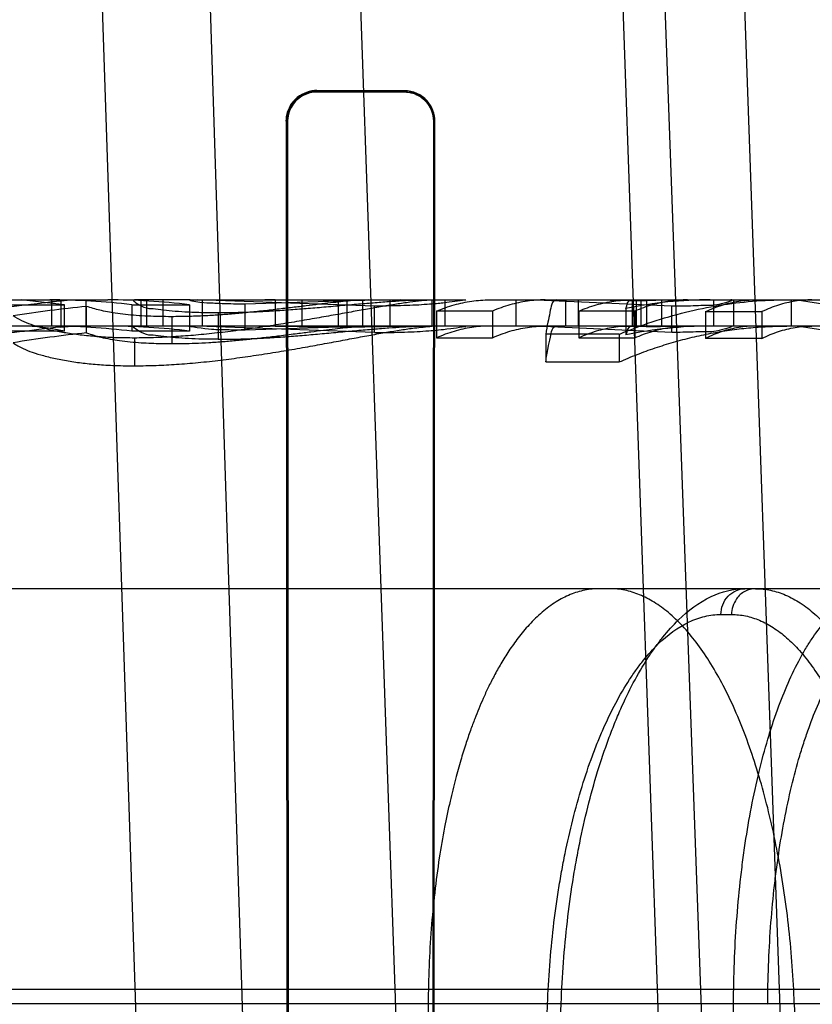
# Model space of a CAD drawing. Header units: millimetres. Extents: x 0 to 297, y 0 to 210.
# Tile 428 of 455: x 242.2948 to 242.3582, y 160.0682 to 160.147. Entities that reach past the tile are written whole.
import ezdxf

# ---------------------------------------------------------------- set-up
doc = ezdxf.new("R2010")
doc.units = ezdxf.units.MM
doc.header["$LTSCALE"] = 16.335
doc.layers.get('0').update_dxf_attribs({"linetype": 'CONTINUOUS'})
for name, color, linetype in [('AXES_REF', 7, 'CONTINUOUS'), ('INTFCLR_1', 7, 'CONTINUOUS'), ('INTFCLR_144815', 7, 'CONTINUOUS'), ('INTFCLR_72935', 7, 'CONTINUOUS')]:
    doc.layers.add(name, color=color, linetype=linetype)

msp = doc.modelspace()

# ---------------------------------------------------------------- linework, layer by layer
at = {"color": 7, "linetype": 'Continuous'}
for radius in [6.787079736, 6.7865, 6.743039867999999]:
    msp.add_circle((241.4889104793, 154.7114782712), radius, dxfattribs=at)
msp.add_arc((241.4889104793, 154.7114782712), 6.72, 278.2771290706, 261.7228709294, dxfattribs=at)
at = {"layer": 'AXES_REF', "color": 7, "linetype": 'Continuous'}
msp.add_arc((241.4889104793, 154.7114782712), 6.874, 113.0826847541, 66.9173152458, dxfattribs=at)
at = {"layer": 'AXES_REF', "color": 9, "linetype": 'Continuous'}
msp.add_arc((241.4889104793, 154.7114782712), 6.191158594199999, 94.4118118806, 85.5881881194, dxfattribs=at)
at = {"layer": 'INTFCLR_1', "color": 9, "linetype": 'Continuous'}
for p, q in [((242.318606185, 160.1412214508), (242.318606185, 160.141318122)), ((242.325606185, 160.1412994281), (242.325606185, 160.1412043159)), ((242.3161493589, 160.1388643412), (242.3162463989, 160.1388643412)), ((242.3279374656, 160.1388643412), (242.3280314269, 160.1388643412))]:
    msp.add_line(p, q, dxfattribs=at)
at = {"layer": 'INTFCLR_1', "color": 6, "linetype": 'Continuous'}
for p, q in [((242.325606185, 160.1412994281), (242.318606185, 160.141318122)), ((242.325606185, 160.1412043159), (242.318606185, 160.1412214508)), ((242.3161493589, 160.1388643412), (242.3162416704, 160.0058643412)), ((242.3162463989, 160.1388643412), (242.3163314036, 160.0058643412)), ((242.3278547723, 160.0058643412), (242.3279374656, 160.1388643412)), ((242.3279420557, 160.0058643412), (242.3280314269, 160.1388643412))]:
    msp.add_line(p, q, dxfattribs=at)
for points, knots in [([(242.3161493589, 160.1388643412), (242.3161486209, 160.1393550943), (242.3165222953, 160.1406345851), (242.3178485, 160.1413201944), (242.318606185, 160.141318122)], [0, 0, 0, 0, 0.3930930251, 1, 1, 1, 1]), ([(242.318606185, 160.1412214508), (242.3181597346, 160.1412225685), (242.3169360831, 160.1408902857), (242.3162453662, 160.1396151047), (242.3162463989, 160.1388643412)], [0, 0, 0, 0, 0.3729083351, 1, 1, 1, 1]), ([(242.3280314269, 160.1388643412), (242.3280322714, 160.1394460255), (242.3275601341, 160.1407312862), (242.3262639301, 160.1412977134), (242.325606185, 160.1412994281)], [0, 0, 0, 0, 0.4693156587, 1, 1, 1, 1]), ([(242.3279374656, 160.1388643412), (242.3279382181, 160.1394278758), (242.3274792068, 160.1406639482), (242.3262339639, 160.1412028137), (242.325606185, 160.1412043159)], [0, 0, 0, 0, 0.4730358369, 1, 1, 1, 1])]:
    msp.add_open_spline(points, degree=3, knots=knots, dxfattribs=at)
at = {"layer": 'INTFCLR_144815', "color": 9, "linetype": 'Continuous'}
for p, q in [((242.3046385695, 160.0524171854), (242.2881545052, 160.5484094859)), ((242.3133894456, 160.0454782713), (242.2971840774, 160.5484094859)), ((242.308106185, 160.5484094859), (242.3255689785, 160.0483567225)), ((242.3467409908, 160.0434310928), (242.329106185, 160.5484094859)), ((242.3319159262, 160.5484094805), (242.3516976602, 160.0022861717)), ((242.357953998, 160.0031802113), (242.3386303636, 160.5484094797)), ((242.2863518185, 160.1245782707), (242.301875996, 160.1245782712)), ((242.3084759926, 160.1245782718), (242.3040145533, 160.1245782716)), ((242.3090463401, 160.1245782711), (242.3140701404, 160.1245782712)), ((242.3227562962, 160.1245782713), (242.3304282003, 160.1245782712)), ((242.3323983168, 160.1245782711), (242.3615105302, 160.1245782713)), ((242.3344998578, 160.1245782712), (242.3344998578, 160.1224782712)), ((242.3395070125, 160.1224782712), (242.3395070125, 160.1245782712)), ((242.346160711, 160.1245782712), (242.346160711, 160.1224782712)), ((242.3503419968, 160.1224782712), (242.3503419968, 160.1245782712)), ((242.7959286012, 160.1224782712), (242.1356657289, 160.1224782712)), ((243.0035589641, 160.1014782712), (242.1770643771, 160.1014782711)), ((242.3509082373, 160.0994149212), (242.3517530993, 160.0994149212)), ((243.0808995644, 160.0694090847), (242.0903675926, 160.0694090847)), ((242.1512460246, 160.0683100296), (243.0344399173, 160.0683100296)), ((242.3343637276, 159.996478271), (242.3370435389, 160.0682367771)), ((242.3354458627, 159.9964782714), (242.3381329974, 160.0683100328)), ((242.3368636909, 160.0682759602), (242.3381329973, 160.0683100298)), ((242.3517367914, 159.9964782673), (242.3519163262, 160.0683100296)), ((242.3546545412, 160.0682367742), (242.3519163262, 160.0683100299))]:
    msp.add_line(p, q, dxfattribs=at)
at = {"layer": 'INTFCLR_144815', "color": 6, "linetype": 'Continuous'}
for p, q in [((242.2941788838, 160.1241803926), (242.298406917, 160.1241803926)), ((242.298406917, 160.1241776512), (242.2949590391, 160.1245782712)), ((242.2973680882, 160.1245782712), (242.2973680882, 160.1224782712)), ((242.2981264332, 160.1245092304), (242.2988849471, 160.1245689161)), ((242.2981264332, 160.1245092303), (242.2981264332, 160.122406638)), ((242.298406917, 160.1220653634), (242.298406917, 160.1241803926)), ((242.3001311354, 160.1245782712), (242.3001311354, 160.1224782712)), ((242.3001822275, 160.1219322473), (242.3001822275, 160.1240521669)), ((242.3037984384, 160.1241839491), (242.3037984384, 160.1220690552)), ((242.3037984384, 160.1241839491), (242.3084160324, 160.1241839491)), ((242.3045497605, 160.1224782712), (242.3045497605, 160.1245782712)), ((242.304991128, 160.1224782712), (242.304991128, 160.1245782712)), ((242.3062794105, 160.1245782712), (242.3062794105, 160.1224782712)), ((242.3084160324, 160.1241881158), (242.3084160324, 160.1220733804)), ((242.3084759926, 160.1245782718), (242.3090463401, 160.1245782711)), ((242.3232173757, 160.1240791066), (242.3090463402, 160.1245782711)), ((242.3094217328, 160.1245782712), (242.3094217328, 160.1224782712)), ((242.3128706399, 160.1242664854), (242.3228665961, 160.1245782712)), ((242.3128706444, 160.1221547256), (242.3128706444, 160.1242664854)), ((242.3140701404, 160.1245782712), (242.3227562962, 160.1245782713)), ((242.3152703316, 160.1245718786), (242.3144484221, 160.1245775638)), ((242.3210254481, 160.1245087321), (242.3152703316, 160.1245718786)), ((242.3152703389, 160.1245718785), (242.3152703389, 160.1224716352)), ((242.3174052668, 160.1245782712), (242.3174052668, 160.1224782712)), ((242.3203035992, 160.1245782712), (242.3203035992, 160.1224782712)), ((242.3252482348, 160.1245782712), (242.3210254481, 160.1245087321)), ((242.3210254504, 160.1224061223), (242.3210254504, 160.1245087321)), ((242.3227562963, 160.1245782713), (242.3222335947, 160.1245650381)), ((242.3222335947, 160.124565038), (242.3222335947, 160.1224645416)), ((242.3232173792, 160.121960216), (242.3232173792, 160.1240791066)), ((242.3244587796, 160.1224782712), (242.3244587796, 160.1245782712)), ((242.3278098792, 160.1245608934), (242.3284244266, 160.1245782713)), ((242.3278098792, 160.1224602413), (242.3278098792, 160.1245608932)), ((242.328837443, 160.1245782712), (242.328837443, 160.1224782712)), ((242.3361539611, 160.1245782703), (242.3469865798, 160.124094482)), ((242.3384859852, 160.1245782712), (242.3384859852, 160.1224782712)), ((242.3405743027, 160.1245782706), (242.3449452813, 160.1245122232)), ((242.343314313, 160.1238941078), (242.343314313, 160.1217681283)), ((242.3438418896, 160.1224782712), (242.3438418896, 160.1245782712)), ((242.3441424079, 160.1245782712), (242.3441424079, 160.1224782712)), ((242.3444963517, 160.1245782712), (242.3444963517, 160.1224782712)), ((242.3471732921, 160.1245782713), (242.3449452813, 160.1245122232)), ((242.3449452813, 160.1245122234), (242.3449452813, 160.1224097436)), ((242.3469865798, 160.121976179), (242.3469865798, 160.1240944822)), ((242.3519224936, 160.1245782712), (242.3519224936, 160.1224782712)), ((242.3565371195, 160.1245782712), (242.3565371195, 160.1224782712)), ((242.3570010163, 160.1245782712), (242.3595769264, 160.1241873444)), ((242.3069872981, 160.1232311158), (242.3069872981, 160.1210793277)), ((242.3107046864, 160.1235616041), (242.3107046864, 160.1214227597)), ((242.3326403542, 160.1236759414), (242.3281733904, 160.1236759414)), ((242.3281733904, 160.1236707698), (242.3281733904, 160.1215361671)), ((242.3326403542, 160.1236759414), (242.3326403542, 160.1215415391)), ((242.3395485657, 160.1236811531), (242.3395485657, 160.1215469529)), ((242.3440155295, 160.1236759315), (242.3395485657, 160.1236759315)), ((242.3440155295, 160.1236759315), (242.3440155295, 160.1215415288)), ((242.3496820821, 160.1236362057), (242.3496820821, 160.1215002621)), ((242.3496820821, 160.1236359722), (242.3541905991, 160.1236359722)), ((242.3541905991, 160.1236359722), (242.3541905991, 160.1215000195)), ((242.2981264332, 160.122406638), (242.2990110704, 160.1224749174)), ((242.3232173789, 160.121960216), (242.3090463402, 160.1224782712)), ((242.3228665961, 160.1224782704), (242.3128706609, 160.1221547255)), ((242.3140701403, 160.1224782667), (242.3148485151, 160.1224753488)), ((242.3152703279, 160.1224716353), (242.3210254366, 160.1224061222)), ((242.3210254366, 160.1224061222), (242.3252482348, 160.1224782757)), ((242.3222335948, 160.1224645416), (242.3227562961, 160.1224782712)), ((242.3284244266, 160.1224782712), (242.3278098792, 160.1224602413)), ((242.3469865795, 160.121976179), (242.3361539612, 160.1224782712)), ((242.3449452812, 160.1224097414), (242.3405743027, 160.122478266)), ((242.3449452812, 160.1224097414), (242.3472033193, 160.1224680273)), ((242.3595769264, 160.1220725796), (242.3570010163, 160.1224782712)), ((242.298406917, 160.1220653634), (242.2941788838, 160.1220653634)), ((242.3084160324, 160.1220690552), (242.3037984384, 160.1220690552)), ((242.3040422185, 160.1193041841), (242.3040422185, 160.1215254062)), ((242.3281733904, 160.1215415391), (242.3326403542, 160.1215415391)), ((242.3369032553, 160.1218210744), (242.3369032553, 160.1196122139)), ((242.3427667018, 160.1218210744), (242.3369032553, 160.1218210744)), ((242.3395485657, 160.1215415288), (242.3440155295, 160.1215415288)), ((242.3427667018, 160.1218186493), (242.3427667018, 160.1196096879)), ((242.3541905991, 160.1215000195), (242.3496820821, 160.1215000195)), ((242.3369032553, 160.1196122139), (242.3427667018, 160.1196122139)), ((242.327496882, 160.0683100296), (242.3271072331, 159.9964782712)), ((242.3567754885, 160.0683100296), (242.3594476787, 159.9964782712))]:
    msp.add_line(p, q, dxfattribs=at)
for centre, radius, start, end in [((242.3102944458, 160.0223578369), 0.1021957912, 95.67867508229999, 99.0049683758), ((242.2972203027, 160.070089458), 0.0544888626, 83.06608658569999, 89.9904559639), ((242.3018714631, 160.0694981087), 0.0550801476, 83.1760563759, 89.99528478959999), ((242.3500577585, 160.091007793), 0.0335706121, 90.01974746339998, 101.5880537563), ((242.2949390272, 160.1078145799), 0.014663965, 76.3204344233, 89.921806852), ((242.2972271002, 160.0700659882), 0.0524122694, 82.79743013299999, 89.99750871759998), ((242.30186867, 160.069343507), 0.0531348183, 82.9219257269, 89.9921003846), ((242.3500509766, 160.0901749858), 0.0323032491, 90.00849316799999, 102.0370124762), ((242.3103388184, 160.0236725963), 0.0987831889, 95.9014098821, 99.34487262)]:
    msp.add_arc(centre, radius, start, end, dxfattribs=at)
for points, knots in [([(242.285634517, 160.1236687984), (242.2859174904, 160.1236694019), (242.286463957, 160.1236704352), (242.2872511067, 160.1236765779), (242.2881662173, 160.1236863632), (242.2891495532, 160.1237069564), (242.2901629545, 160.1237397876), (242.291022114, 160.1237800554), (242.2918138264, 160.1238334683), (242.2925977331, 160.123897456), (242.2933915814, 160.1239725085), (242.2941906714, 160.1240570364), (242.294972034, 160.1241449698), (242.2958195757, 160.1242443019), (242.2968623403, 160.1243693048), (242.297660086, 160.1244656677), (242.2981264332, 160.1245092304)], [0, 0, 0, 0, 0.067741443, 0.1308189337, 0.1884416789, 0.286822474, 0.3662650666, 0.4311632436, 0.4927116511, 0.5562144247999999, 0.6194428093, 0.6835942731, 0.7485740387, 0.8076743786, 0.8878746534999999, 1, 1, 1, 1]), ([(242.3069872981, 160.1232311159), (242.3066528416, 160.1232334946), (242.3060171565, 160.1232372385), (242.3050680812, 160.1232677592), (242.3041676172, 160.1233220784), (242.3032970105, 160.1234017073), (242.3023246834, 160.123528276), (242.301281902, 160.1237163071), (242.3005292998, 160.1239416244), (242.3001822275, 160.1240521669)], [0, 0, 0, 0, 0.1457862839, 0.2770727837, 0.413840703, 0.53894459, 0.6580343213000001, 0.8412305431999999, 1, 1, 1, 1]), ([(242.3040145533, 160.1245782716), (242.3036974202, 160.1245782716), (242.3048543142, 160.1238445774), (242.3054831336, 160.1239127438), (242.3063720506, 160.1237475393), (242.3072940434, 160.1236800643), (242.3083439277, 160.1236079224), (242.3094901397, 160.1235687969), (242.3102884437, 160.1235628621), (242.3107046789, 160.1235616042)], [0, 0, 0, 0, 0.1376599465, 0.2438615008, 0.3652428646, 0.5014295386, 0.6536885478, 0.8193213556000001, 1, 1, 1, 1]), ([(242.3278098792, 160.1245608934), (242.3275249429, 160.1245464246), (242.3269312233, 160.1244967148), (242.3259813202, 160.1243835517), (242.3249434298, 160.1242304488), (242.323814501, 160.1240459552), (242.3226039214, 160.1238346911), (242.3212926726, 160.1236003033), (242.3198841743, 160.1233445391), (242.3183654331, 160.1230755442), (242.3167629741, 160.1228029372), (242.3150968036, 160.122533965), (242.3134010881, 160.1222835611), (242.3116946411, 160.1220545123), (242.3099884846, 160.1218552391), (242.3083404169, 160.1217011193), (242.3068040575, 160.1215972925), (242.3053849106, 160.121539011), (242.3044853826, 160.1215296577), (242.3040422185, 160.1215254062)], [0, 0, 0, 0, 0.0356790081, 0.0744718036, 0.1196199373, 0.1668650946, 0.2175221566, 0.2732968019, 0.3334442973, 0.3965441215, 0.4661800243, 0.5367193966, 0.6076023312, 0.6805332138, 0.7520277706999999, 0.8224041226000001, 0.8875113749, 0.9445769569, 1, 1, 1, 1]), ([(242.3222335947, 160.1245650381), (242.3219160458, 160.1245510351), (242.3213436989, 160.124506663), (242.3204953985, 160.1244221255), (242.3196549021, 160.1243279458), (242.3187323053, 160.1242185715), (242.3177215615, 160.124094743), (242.3166101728, 160.1239601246), (242.3154146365, 160.1238180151), (242.3141766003, 160.1236769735), (242.3129568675, 160.1235494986), (242.3117728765, 160.1234404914), (242.3106071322, 160.1233525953), (242.3094457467, 160.1232865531), (242.3082377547, 160.1232418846), (242.3074191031, 160.1232344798), (242.3069872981, 160.1232311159)], [0, 0, 0, 0, 0.0622704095, 0.1124138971, 0.1670165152, 0.2279543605, 0.2944228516, 0.3665080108, 0.4472742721, 0.5302849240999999, 0.6106143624, 0.6875249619, 0.7632097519, 0.8396271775, 0.9154039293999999, 1, 1, 1, 1]), ([(242.3084759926, 160.1245782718), (242.3082182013, 160.1245782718), (242.3095695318, 160.1243207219), (242.3101420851, 160.1243444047), (242.3115023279, 160.1242642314), (242.3123588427, 160.1242675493), (242.3128706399, 160.1242664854)], [0, 0, 0, 0, 0.1750183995, 0.3894212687, 0.6525324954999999, 1, 1, 1, 1]), ([(242.3107046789, 160.1235616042), (242.3111263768, 160.1235636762), (242.3119814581, 160.1235681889), (242.3132876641, 160.1236080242), (242.3146270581, 160.1236704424), (242.3159982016, 160.123755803), (242.3173884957, 160.1238595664), (242.3188178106, 160.1239788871), (242.3202755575, 160.1241089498), (242.3217122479, 160.1242355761), (242.3230643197, 160.1243496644), (242.324292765, 160.1244439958), (242.3254113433, 160.1245166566), (242.3264373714, 160.1245648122), (242.3270937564, 160.1245782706), (242.3274105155, 160.1245782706)], [0, 0, 0, 0, 0.0755638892, 0.1532128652, 0.2341441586, 0.3158192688, 0.3993711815, 0.4839560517, 0.5728231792, 0.6616184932, 0.7423908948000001, 0.8159571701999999, 0.8823856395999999, 0.9432407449, 1, 1, 1, 1]), ([(242.3304282, 160.1245782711), (242.3307739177, 160.1245782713), (242.3289457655, 160.1243547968), (242.3283924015, 160.1242868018), (242.3273490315, 160.1242014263), (242.3264984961, 160.124150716), (242.325516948, 160.1241092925), (242.3244174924, 160.1240839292), (242.3236388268, 160.1240807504), (242.3232173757, 160.1240791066)], [0, 0, 0, 0, 0.1432984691, 0.3154495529, 0.4209026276, 0.5432989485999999, 0.677487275, 0.8253090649, 1, 1, 1, 1]), ([(242.3281733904, 160.1236707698), (242.32863113, 160.1238689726), (242.3295520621, 160.1242024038), (242.330972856, 160.1245096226), (242.3319249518, 160.1245782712), (242.3323983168, 160.1245782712)], [0, 0, 0, 0, 0.3441245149, 0.6734287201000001, 1, 1, 1, 1]), ([(242.3368400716, 160.1245782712), (242.3363702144, 160.1245782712), (242.3354213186, 160.1245103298), (242.33400914, 160.1242062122), (242.3330930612, 160.1238760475), (242.3326403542, 160.1236811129)], [0, 0, 0, 0, 0.3261958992, 0.6578118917, 1, 1, 1, 1]), ([(242.3377518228, 160.1245782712), (242.3373754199, 160.1245782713), (242.3372693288, 160.1235981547), (242.337041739, 160.1227627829), (242.3369524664, 160.1221468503), (242.3369032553, 160.1218180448)], [0, 0, 0, 0, 0.3871318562, 0.6580557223, 1, 1, 1, 1]), ([(242.3395485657, 160.1236811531), (242.340001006, 160.1238759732), (242.3409167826, 160.1242060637), (242.342328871, 160.1245102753), (242.3432779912, 160.1245782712), (242.343748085, 160.1245782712)], [0, 0, 0, 0, 0.3420027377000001, 0.6736244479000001, 1, 1, 1, 1]), ([(242.3427667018, 160.1218186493), (242.3436318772, 160.1221846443), (242.3453838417, 160.1228478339), (242.3480619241, 160.1236244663), (242.3507464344, 160.1241737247), (242.3534484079, 160.1245042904), (242.3552541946, 160.1245782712), (242.3561681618, 160.1245782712)], [0, 0, 0, 0, 0.2046429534, 0.4075900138, 0.6068156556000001, 0.8008983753, 1, 1, 1, 1]), ([(242.3482405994, 160.1245782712), (242.3477722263, 160.1245782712), (242.3468200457, 160.1245103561), (242.3453988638, 160.1242040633), (242.3444731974, 160.1238688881), (242.3440155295, 160.1236707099)], [0, 0, 0, 0, 0.3231157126, 0.6559400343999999, 1, 1, 1, 1]), ([(242.3469865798, 160.124094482), (242.3473297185, 160.1240953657), (242.3479795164, 160.1240996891), (242.3488479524, 160.1241109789), (242.3498365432, 160.1241789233), (242.3504082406, 160.1240788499), (242.3520397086, 160.124578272), (242.351705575, 160.124578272)], [0, 0, 0, 0, 0.215181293, 0.4039788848, 0.557993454, 0.7904664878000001, 1, 1, 1, 1]), ([(242.3496820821, 160.1236362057), (242.3501097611, 160.12383979), (242.350976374, 160.1241858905), (242.3523199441, 160.1245064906), (242.3532243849, 160.1245782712), (242.3536712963, 160.1245782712)], [0, 0, 0, 0, 0.3441007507, 0.6753328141, 1, 1, 1, 1]), ([(242.3581808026, 160.1245782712), (242.357734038, 160.1245782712), (242.3568296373, 160.1245065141), (242.3554856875, 160.1241858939), (242.3546186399, 160.1238394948), (242.3541905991, 160.1236357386)], [0, 0, 0, 0, 0.3244747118, 0.6556993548, 1, 1, 1, 1]), ([(242.3040422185, 160.1215254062), (242.3034942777, 160.1215283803), (242.3024766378, 160.1215392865), (242.3010180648, 160.1216210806), (242.2997245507, 160.1217490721), (242.2985391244, 160.1219171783), (242.2974780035, 160.1221206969), (242.2965527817, 160.1223462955), (242.2954792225, 160.1226672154), (242.2947512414, 160.1230074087), (242.2942987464, 160.1232940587)], [0, 0, 0, 0, 0.1643102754, 0.3051041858, 0.4379115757, 0.5539712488, 0.6640054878, 0.7617793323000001, 0.8393779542, 1, 1, 1, 1]), ([(242.2981264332, 160.122406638), (242.2978447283, 160.1223793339), (242.2972530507, 160.1223094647), (242.2964122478, 160.1222059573), (242.2955890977, 160.1221033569), (242.2948048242, 160.1220086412), (242.2940051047, 160.1219163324), (242.2932067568, 160.1218304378), (242.292413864, 160.1217550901), (242.2916244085, 160.1216906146), (242.2907903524, 160.1216361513), (242.2898380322, 160.1215951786), (242.2886744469, 160.1215614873), (242.2875433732, 160.1215443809), (242.2865003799, 160.1215360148), (242.2859303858, 160.121534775), (242.2856345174, 160.1215341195)], [0, 0, 0, 0, 0.0677369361, 0.1425742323, 0.2027564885, 0.2662659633, 0.3316394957, 0.3954245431, 0.4584354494, 0.5222535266, 0.5849895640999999, 0.6584637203, 0.7503709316, 0.8635824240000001, 0.9291890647, 1, 1, 1, 1]), ([(242.3107046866, 160.1214227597), (242.310278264, 160.1214240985), (242.3094847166, 160.1214304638), (242.3083470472, 160.1214710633), (242.3073153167, 160.1215441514), (242.3063927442, 160.1216133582), (242.3054878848, 160.1217880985), (242.3048493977, 160.1217091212), (242.303699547, 160.1224782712), (242.304014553, 160.1224782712)], [0, 0, 0, 0, 0.1846187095, 0.3433507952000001, 0.4935505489, 0.6298127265, 0.7522517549, 0.8636195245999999, 1, 1, 1, 1]), ([(242.3040422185, 160.119304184), (242.3043353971, 160.1193071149), (242.3049058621, 160.1193124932), (242.305746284, 160.119334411), (242.3065642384, 160.119370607), (242.3073847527, 160.1194201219), (242.3082303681, 160.1194836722), (242.3091077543, 160.1195612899), (242.310002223, 160.1196542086), (242.3108922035, 160.1197584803), (242.3117703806, 160.1198677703), (242.3126446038, 160.1199877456), (242.3135254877, 160.1201154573), (242.3144133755, 160.1202491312), (242.3152965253, 160.1203894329), (242.3161656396, 160.120533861), (242.3170184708, 160.1206802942), (242.3178477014, 160.1208262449), (242.3186429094, 160.1209693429), (242.31939971, 160.1211080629), (242.3201322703, 160.1212446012), (242.3208540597, 160.1213802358), (242.3217828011, 160.1215538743), (242.3228875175, 160.121758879), (242.3241410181, 160.1219828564), (242.3253034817, 160.122175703), (242.3265144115, 160.1223485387), (242.3273415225, 160.1224355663), (242.3278098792, 160.1224602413)], [0, 0, 0, 0, 0.0366385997, 0.0712894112, 0.1050520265, 0.1389485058, 0.1740066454, 0.2110182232, 0.2490146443, 0.2863800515, 0.322992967, 0.359599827, 0.3966480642, 0.4342222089, 0.4718032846, 0.5083927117, 0.5443189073, 0.5799356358, 0.6136091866, 0.6452871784, 0.6760838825, 0.7067292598, 0.7370635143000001, 0.7941541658, 0.8471348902, 0.8961872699, 0.9413911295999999, 1, 1, 1, 1]), ([(242.3069872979, 160.1210793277), (242.307294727, 160.1210818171), (242.3079174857, 160.1210866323), (242.3089089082, 160.1211140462), (242.3099766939, 160.121165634), (242.3111012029, 160.1212418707), (242.3122457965, 160.1213400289), (242.3133914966, 160.1214561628), (242.3145682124, 160.1215879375), (242.3157784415, 160.1217336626), (242.3169666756, 160.1218811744), (242.3180909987, 160.122023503), (242.3190981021, 160.1221508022), (242.3200148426, 160.1222611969), (242.3210473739, 160.1223765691), (242.3217764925, 160.1224436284), (242.3222335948, 160.1224645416)], [0, 0, 0, 0, 0.060209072, 0.1219615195, 0.1942205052, 0.2695541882, 0.3426784, 0.4191907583, 0.4950720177, 0.5745645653, 0.6579131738, 0.7295627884, 0.7965093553, 0.8567158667, 0.9103871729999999, 1, 1, 1, 1]), ([(242.3128706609, 160.1221547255), (242.3125735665, 160.1221553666), (242.3120345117, 160.1221544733), (242.3109879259, 160.1221872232), (242.3102603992, 160.1221621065), (242.3079801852, 160.1224782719), (242.3084759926, 160.1224782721)], [0, 0, 0, 0, 0.2018185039, 0.3761269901, 0.6631950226, 1, 1, 1, 1]), ([(242.3107046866, 160.1214227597), (242.3111511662, 160.1214250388), (242.3120270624, 160.121430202), (242.3133495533, 160.1214736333), (242.3146793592, 160.1215388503), (242.3160419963, 160.1216276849), (242.3174275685, 160.1217354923), (242.318603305, 160.1218377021), (242.3195663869, 160.1219254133), (242.32030985, 160.1219941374), (242.3210530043, 160.1220625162), (242.3219981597, 160.1221476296), (242.3230975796, 160.1222439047), (242.3243204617, 160.1223409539), (242.325428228, 160.1224152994), (242.3264457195, 160.12246454), (242.3270964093, 160.1224782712), (242.3274105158, 160.1224782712)], [0, 0, 0, 0, 0.0799910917, 0.1569142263, 0.237039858, 0.3185140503, 0.4015491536, 0.4860210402, 0.5299482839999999, 0.5748063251, 0.6197857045, 0.6636521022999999, 0.7448229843, 0.8175073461, 0.883425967, 0.9437255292, 1, 1, 1, 1]), ([(242.3232173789, 160.121960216), (242.3236444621, 160.1219619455), (242.3244402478, 160.1219653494), (242.3255736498, 160.1219931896), (242.3265958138, 160.1220395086), (242.327478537, 160.1220965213), (242.328444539, 160.1221823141), (242.3290473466, 160.1222588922), (242.3308107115, 160.1224782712), (242.3304282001, 160.1224782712)], [0, 0, 0, 0, 0.1769754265, 0.3295122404, 0.4706799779, 0.5980235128, 0.7052508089, 0.8414955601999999, 1, 1, 1, 1]), ([(242.3323983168, 160.1224782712), (242.3319243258, 160.1224782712), (242.3309684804, 160.1224071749), (242.3295468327, 160.122087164), (242.3286278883, 160.1217405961), (242.3281733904, 160.1215361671)], [0, 0, 0, 0, 0.326290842, 0.6569359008, 1, 1, 1, 1]), ([(242.3326403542, 160.1215469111), (242.3330928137, 160.1217492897), (242.334007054, 160.1220920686), (242.3354201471, 160.1224081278), (242.3363695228, 160.1224782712), (242.3368400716, 160.1224782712)], [0, 0, 0, 0, 0.3433660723, 0.6740281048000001, 1, 1, 1, 1]), ([(242.3369032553, 160.1196090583), (242.3369571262, 160.1199839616), (242.3370542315, 160.1206793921), (242.3372885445, 160.1215359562), (242.3374129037, 160.1224782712), (242.3377518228, 160.1224782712)], [0, 0, 0, 0, 0.3757165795, 0.6637987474, 1, 1, 1, 1]), ([(242.343748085, 160.1224782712), (242.3432769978, 160.1224782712), (242.3423270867, 160.1224080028), (242.3409141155, 160.1220917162), (242.3400004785, 160.1217490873), (242.3395485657, 160.1215469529)], [0, 0, 0, 0, 0.3263602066, 0.6570324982, 1, 1, 1, 1]), ([(242.3427667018, 160.1196096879), (242.3432395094, 160.1198180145), (242.3441922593, 160.1202135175), (242.3456436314, 160.1207413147), (242.3471121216, 160.1212014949), (242.3485957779, 160.1215929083), (242.350092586, 160.1219146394), (242.3516004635, 160.122165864), (242.3531172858, 160.1223458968), (242.3546408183, 160.1224541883), (242.3556589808, 160.1224782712), (242.3561681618, 160.1224782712)], [0, 0, 0, 0, 0.1122914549, 0.2241151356, 0.335539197, 0.4466367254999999, 0.5574842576, 0.6681617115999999, 0.7787511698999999, 0.8893359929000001, 1, 1, 1, 1]), ([(242.3440155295, 160.1215361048), (242.3444705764, 160.1217407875), (242.3453901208, 160.122087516), (242.3468118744, 160.1224073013), (242.3477671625, 160.1224782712), (242.3482405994, 160.1224782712)], [0, 0, 0, 0, 0.3434680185, 0.674102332, 1, 1, 1, 1]), ([(242.3517055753, 160.1224782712), (242.3520407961, 160.1224782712), (242.3503099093, 160.1219313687), (242.349715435, 160.1220599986), (242.3486697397, 160.1219886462), (242.3478526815, 160.1219804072), (242.3472806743, 160.1219769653), (242.3469865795, 160.121976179)], [0, 0, 0, 0, 0.2100024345, 0.4763153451, 0.6444587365, 0.8157606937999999, 1, 1, 1, 1]), ([(242.3536712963, 160.1224782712), (242.3532233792, 160.1224782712), (242.3523179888, 160.1224040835), (242.3509734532, 160.1220706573), (242.3501091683, 160.1217114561), (242.3496820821, 160.1215002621)], [0, 0, 0, 0, 0.3245536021, 0.6547712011, 1, 1, 1, 1]), ([(242.3541905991, 160.1214997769), (242.354618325, 160.1217112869), (242.3554833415, 160.122070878), (242.3568282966, 160.1224041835), (242.3577333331, 160.1224782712), (242.3581808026, 160.1224782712)], [0, 0, 0, 0, 0.345653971, 0.6758567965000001, 1, 1, 1, 1]), ([(242.3001822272, 160.1219322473), (242.3005607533, 160.121807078), (242.3014215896, 160.1215447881), (242.3025990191, 160.1213433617), (242.3036736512, 160.1212163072), (242.3045262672, 160.1211494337), (242.3053443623, 160.1211060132), (242.306159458, 160.1210850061), (242.3067021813, 160.1210814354), (242.3069872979, 160.1210793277)], [0, 0, 0, 0, 0.1736336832, 0.3912620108, 0.5190573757, 0.6449326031, 0.7636333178, 0.8758236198, 1, 1, 1, 1]), ([(242.2942987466, 160.1211447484), (242.2945572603, 160.1209745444), (242.2950555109, 160.120686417), (242.2958827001, 160.1203628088), (242.2967941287, 160.1200904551), (242.2978503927, 160.1198407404), (242.2990153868, 160.1196352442), (242.3002508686, 160.1194764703), (242.3013449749, 160.1193824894), (242.302307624, 160.1193355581), (242.303144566, 160.1193089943), (242.3037319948, 160.1193059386), (242.3040422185, 160.119304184)], [0, 0, 0, 0, 0.0925914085, 0.171397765, 0.2651697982, 0.3769919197, 0.4958975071, 0.61889257, 0.7495234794, 0.8242801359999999, 0.9071947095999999, 1, 1, 1, 1]), ([(242.3411871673, 160.1014782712), (242.3407949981, 160.1014782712), (242.3399987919, 160.101396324), (242.3388260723, 160.1010311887), (242.3376769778, 160.1004286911), (242.3365743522, 160.0996055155), (242.3355689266, 160.0986245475), (242.3346928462, 160.0975737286), (242.3339498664, 160.0965256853), (242.333317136, 160.0955064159), (242.3327741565, 160.0945275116), (242.3323061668, 160.0935973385), (242.3319013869, 160.0927207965), (242.3315454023, 160.0918888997), (242.3312057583, 160.0910377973), (242.3308549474, 160.0900925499), (242.3304772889, 160.088986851), (242.3300747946, 160.0876911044), (242.3296525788, 160.0861743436), (242.3292157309, 160.0843882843), (242.3287758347, 160.0822851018), (242.3283562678, 160.0798440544), (242.3279951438, 160.0771347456), (242.3277203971, 160.0742494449), (242.3275477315, 160.0712958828), (242.3275022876, 160.0693049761), (242.327496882, 160.0683100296)], [0, 0, 0, 0, 0.0306294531, 0.0620101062, 0.09538140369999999, 0.1314721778, 0.169100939, 0.2048351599, 0.2381866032, 0.2693600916, 0.2984882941, 0.325587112, 0.3506676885, 0.3738839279, 0.3962513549, 0.4222322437, 0.4526222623, 0.4874964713, 0.5281890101, 0.5755701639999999, 0.6310790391, 0.6959738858, 0.7689735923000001, 0.844502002, 0.9222908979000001, 1, 1, 1, 1]), ([(242.3567754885, 160.0683100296), (242.3567386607, 160.0693002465), (242.3566307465, 160.0712799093), (242.356365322, 160.0742317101), (242.3559974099, 160.0771350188), (242.355532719, 160.0799464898), (242.354978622, 160.082636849), (242.3543397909, 160.0851967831), (242.3536181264, 160.0876225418), (242.3528172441, 160.0899008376), (242.3519456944, 160.0920076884), (242.3510112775, 160.0939276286), (242.3500206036, 160.0956506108), (242.348976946, 160.0971713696), (242.347888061, 160.098477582), (242.3467632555, 160.0995582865), (242.3456119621, 160.1004062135), (242.3444376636, 160.101019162), (242.3432427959, 160.1013932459), (242.342431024, 160.1014782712), (242.3420319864, 160.1014782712)], [0, 0, 0, 0, 0.0767548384, 0.1535349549, 0.2295210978, 0.3033898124, 0.3742104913, 0.4422318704, 0.5077000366, 0.5701767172, 0.6292117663, 0.6842115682, 0.7354587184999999, 0.7830224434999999, 0.8269051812, 0.8669571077, 0.9035587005, 0.9372944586, 0.9690907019, 1, 1, 1, 1]), ([(242.3536712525, 160.1014782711), (242.3540752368, 160.1014782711), (242.3549013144, 160.1013902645), (242.3561175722, 160.1009964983), (242.3573072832, 160.100346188), (242.3584562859, 160.0994518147), (242.3595572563, 160.0983262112), (242.3606065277, 160.0969791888), (242.3616015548, 160.095416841), (242.3625363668, 160.0936487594), (242.3634024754, 160.0916916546), (242.3641940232, 160.0895611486), (242.3649068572, 160.0872713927), (242.365537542, 160.0848337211), (242.3660804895, 160.0822693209), (242.3665305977, 160.0796049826), (242.3668858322, 160.0768623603), (242.3671455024, 160.074061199), (242.3673100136, 160.0712030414), (242.3673546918, 160.0692810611), (242.3673607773, 160.0683100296)], [0, 0, 0, 0, 0.0315611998, 0.0643441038, 0.0992563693, 0.1369443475, 0.1776898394, 0.221957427, 0.2701061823, 0.3222178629, 0.3780613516, 0.4371902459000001, 0.4996835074, 0.5653349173, 0.6338330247, 0.704405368, 0.7763792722, 0.8498398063, 0.9241368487, 1, 1, 1, 1])]:
    msp.add_open_spline(points, degree=3, knots=knots, dxfattribs=at)
for points in [[(242.343314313, 160.1238941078), (242.3433906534, 160.1241492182), (242.3434604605, 160.1245782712), (242.3437267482, 160.1245782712)], [(242.3437267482, 160.1224782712), (242.3434530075, 160.1224782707), (242.3433901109, 160.1220311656), (242.343314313, 160.1217681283)]]:
    msp.add_open_spline(points, degree=3, dxfattribs=at)
at = {"layer": 'INTFCLR_144815', "color": 9, "linetype": 'Continuous'}
for points, knots in [([(242.3381330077, 160.0683100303), (242.3382127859, 160.0704991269), (242.3384548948, 160.0737526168), (242.3389632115, 160.0775047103), (242.3393136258, 160.0795909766), (242.3398773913, 160.0825494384), (242.3406941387, 160.0858580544), (242.3417468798, 160.0890103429), (242.3423875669, 160.0906738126), (242.3433232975, 160.0928887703), (242.3443919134, 160.0949553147), (242.345643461, 160.0967946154), (242.346431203, 160.0978337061), (242.3477819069, 160.0993402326), (242.3498909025, 160.1009601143), (242.3518991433, 160.1014782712), (242.3528263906, 160.1014782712)], [0, 0, 0, 0, 0.1699423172, 0.2527602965, 0.2936839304, 0.3340442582, 0.4864116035, 0.5575497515, 0.5917571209, 0.6246693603, 0.744126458, 0.771228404, 0.7972154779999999, 0.8452205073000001, 0.9280643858, 1, 1, 1, 1]), ([(242.3509082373, 160.0994149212), (242.3509123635, 160.099673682), (242.3510140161, 160.1002086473), (242.3515441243, 160.1011047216), (242.3523352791, 160.1014782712), (242.3528263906, 160.1014782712)], [0, 0, 0, 0, 0.2529398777, 0.5199972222, 1, 1, 1, 1]), ([(242.3536712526, 160.1014782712), (242.3533795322, 160.1014782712), (242.352776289, 160.1013210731), (242.3519931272, 160.1006052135), (242.3517600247, 160.0998492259), (242.3517530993, 160.0994149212)], [0, 0, 0, 0, 0.2837306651, 0.577536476, 1, 1, 1, 1]), ([(242.3519163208, 160.0683100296), (242.3519239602, 160.0704959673), (242.3520441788, 160.0737453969), (242.3523864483, 160.0775025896), (242.3526367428, 160.0795899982), (242.3530495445, 160.0825413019), (242.3536741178, 160.085844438), (242.3545174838, 160.0890063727), (242.3550372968, 160.0906719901), (242.3557973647, 160.0928746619), (242.3566792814, 160.0949381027), (242.3577415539, 160.0967920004), (242.3584063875, 160.0978275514), (242.3595394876, 160.0993154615), (242.3610529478, 160.1006664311), (242.3627311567, 160.1013647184), (242.3635620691, 160.1014782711), (242.3639644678, 160.1014782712)], [0, 0, 0, 0, 0.1750157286, 0.2600612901, 0.302010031, 0.3433244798, 0.4986593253, 0.5707200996, 0.6052293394, 0.6383271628, 0.7573161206, 0.7839666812, 0.8093592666, 0.8557594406, 0.9337808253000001, 0.9677823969, 1, 1, 1, 1]), ([(242.3370435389, 160.0682367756), (242.3371204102, 160.0702946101), (242.3373509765, 160.073352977), (242.3378328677, 160.076879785), (242.3381645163, 160.0788408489), (242.3386978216, 160.0816219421), (242.339469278, 160.08473224), (242.3404634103, 160.0876951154), (242.3410682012, 160.089258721), (242.3419512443, 160.0913410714), (242.3429596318, 160.0932835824), (242.3441395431, 160.0950122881), (242.3448825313, 160.0959890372), (242.3461535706, 160.0974058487), (242.3478125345, 160.0986644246), (242.3495971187, 160.099309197), (242.3504791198, 160.0994148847), (242.3509082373, 160.0994149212)], [0, 0, 0, 0, 0.1697675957, 0.2525054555, 0.2933923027, 0.3337174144, 0.4859627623, 0.5570545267, 0.5912429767, 0.6241394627, 0.7435587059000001, 0.7706573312, 0.7966438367, 0.8446559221, 0.9275497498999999, 0.9646232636, 1, 1, 1, 1]), ([(242.3517530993, 160.0994149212), (242.3521307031, 160.0994148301), (242.3528994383, 160.0993344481), (242.3540294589, 160.0989726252), (242.3551335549, 160.0983778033), (242.3562050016, 160.0975568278), (242.35723728, 160.0965168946), (242.3582244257, 160.0952663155), (242.359160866, 160.0938140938), (242.3600404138, 160.0921697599), (242.3608578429, 160.0903445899), (242.361606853, 160.088351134), (242.362282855, 160.0862036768), (242.3628806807, 160.0839168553), (242.3633964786, 160.0815061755), (242.3638261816, 160.0789884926), (242.3641667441, 160.0763827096), (242.364416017, 160.0737087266), (242.3645717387, 160.070985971), (242.3646125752, 160.0691561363), (242.3646174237, 160.0682367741)], [0, 0, 0, 0, 0.0313772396, 0.06368445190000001, 0.09799733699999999, 0.1350731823, 0.1754485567, 0.2194464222, 0.2672281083, 0.3188505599, 0.3742559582, 0.4332890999, 0.4957064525, 0.5612499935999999, 0.6296278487, 0.7004938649, 0.7734260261, 0.847946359, 0.9236039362, 1, 1, 1, 1]), ([(242.3546545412, 160.068236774), (242.3546598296, 160.070291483), (242.3547696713, 160.073345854), (242.3550875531, 160.0768776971), (242.3553203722, 160.0788398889), (242.3557049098, 160.081614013), (242.3562881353, 160.0847187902), (242.3570762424, 160.0876912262), (242.3575622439, 160.0892569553), (242.358272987, 160.0913272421), (242.3590980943, 160.0932668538), (242.3600928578, 160.0950097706), (242.3607154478, 160.0959831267), (242.3617766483, 160.097381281), (242.3631945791, 160.0986514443), (242.3647681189, 160.0993083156), (242.3655473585, 160.0994149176), (242.365924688, 160.0994149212)], [0, 0, 0, 0, 0.1751199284, 0.2602092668, 0.3021790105, 0.343512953, 0.4989085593, 0.5709858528, 0.6055004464, 0.6386024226, 0.7575788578, 0.7842206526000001, 0.8096020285, 0.85597166, 0.9338968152, 0.9678408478, 1, 1, 1, 1])]:
    msp.add_open_spline(points, degree=3, knots=knots, dxfattribs=at)
at = {"layer": 'INTFCLR_72935', "color": 9, "linetype": 'Continuous'}
for p, q in [((242.318606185, 160.141318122), (242.318606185, 160.1412214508)), ((242.325606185, 160.1412043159), (242.325606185, 160.1412994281)), ((242.3162463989, 160.1388643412), (242.3161493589, 160.1388643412)), ((242.3280314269, 160.1388643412), (242.3279374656, 160.1388643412))]:
    msp.add_line(p, q, dxfattribs=at)
at = {"layer": 'INTFCLR_72935', "color": 6, "linetype": 'Continuous'}
for p, q in [((242.325606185, 160.1412994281), (242.318606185, 160.141318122)), ((242.318606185, 160.1412214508), (242.325606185, 160.1412043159)), ((242.3161493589, 160.1388643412), (242.3162416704, 160.0058643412)), ((242.3163314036, 160.0058643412), (242.3162463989, 160.1388643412)), ((242.3279374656, 160.1388643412), (242.3278547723, 160.0058643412)), ((242.3279420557, 160.0058643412), (242.3280314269, 160.1388643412))]:
    msp.add_line(p, q, dxfattribs=at)
for points, knots in [([(242.318606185, 160.141318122), (242.3180487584, 160.1413196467), (242.3167545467, 160.1408764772), (242.3161483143, 160.1395589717), (242.3161493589, 160.1388643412)], [0, 0, 0, 0, 0.4452092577, 1, 1, 1, 1]), ([(242.3162463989, 160.1388643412), (242.3162457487, 160.1393370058), (242.3166060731, 160.1405661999), (242.3178796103, 160.1412232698), (242.318606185, 160.1412214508)], [0, 0, 0, 0, 0.3941365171, 1, 1, 1, 1]), ([(242.3280314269, 160.1388643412), (242.3280322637, 160.1394407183), (242.3275661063, 160.140724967), (242.3262691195, 160.1412976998), (242.325606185, 160.1412994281)], [0, 0, 0, 0, 0.4650778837, 1, 1, 1, 1]), ([(242.325606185, 160.1412043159), (242.326058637, 160.1412032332), (242.3272703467, 160.1408587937), (242.327938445, 160.1395978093), (242.3279374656, 160.1388643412)], [0, 0, 0, 0, 0.3815202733, 1, 1, 1, 1])]:
    msp.add_open_spline(points, degree=3, knots=knots, dxfattribs=at)

doc.saveas('drawing.dxf')
